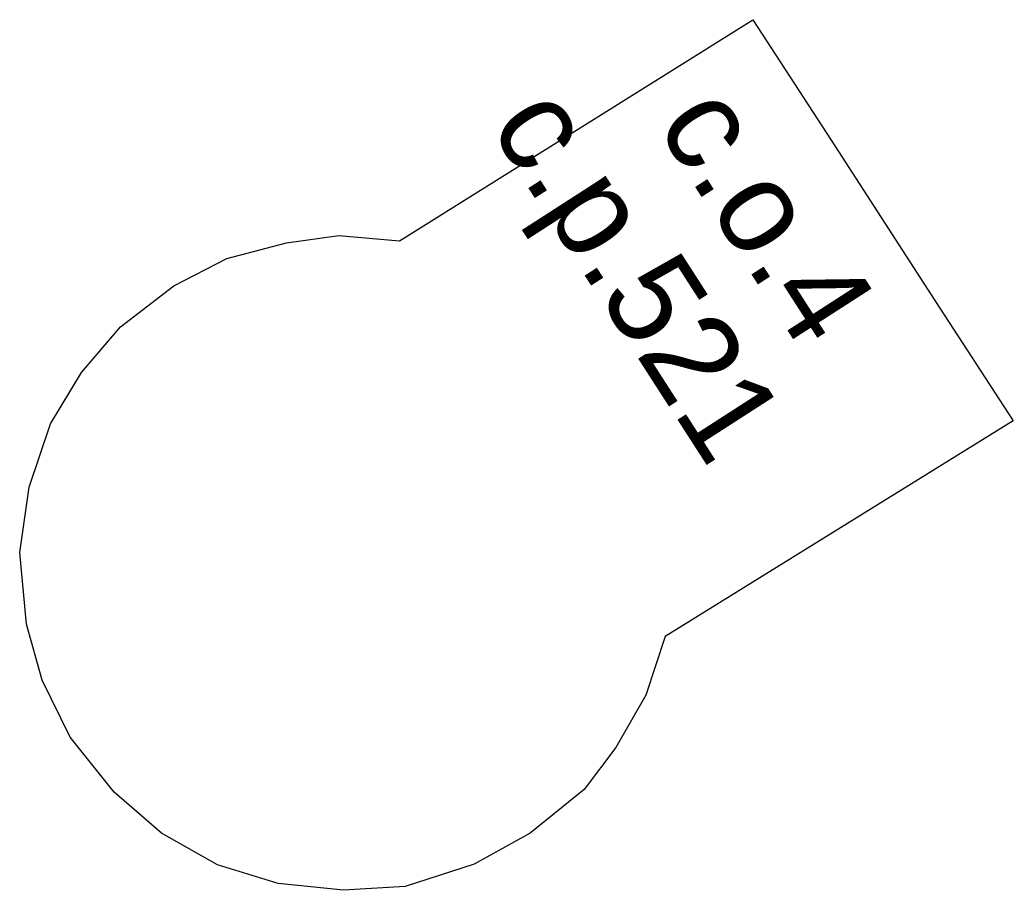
# Model space of a CAD drawing. Extents: x -600391 to -599491, y -1160176 to -1159402.
# Drawn here: x -599830.47 to -599819.82, y -1159535.65 to -1159526.32 of the extents above; entities that cross this region are included whole.
import ezdxf

# ---------------------------------------------------------------- set-up
doc = ezdxf.new("R2010")
doc.units = 0
for name, color, linetype in [('Level 10', 7, 'Continuous'), ('Level 12', 7, 'Continuous'), ('Level 61', 7, 'Continuous'), ('Level 62', 7, 'Continuous')]:
    doc.layers.add(name, color=color, linetype=linetype)

msp = doc.modelspace()

# ---------------------------------------------------------------- linework, layer by layer
at = {"layer": 'Level 61'}
for points in [[(-599826.4, -1159528.69), (-599822.61, -1159526.32)], [(-599822.61, -1159526.32), (-599821.77, -1159527.61)], [(-599821.77, -1159527.61), (-599820.66, -1159529.33)], [(-599827.61, -1159528.71), (-599827.05, -1159528.63)], [(-599827.05, -1159528.63), (-599826.4, -1159528.69)], [(-599828.25, -1159528.88), (-599827.61, -1159528.71)], [(-599828.82, -1159529.17), (-599828.25, -1159528.88)], [(-599829.39, -1159529.61), (-599828.82, -1159529.17)], [(-599820.66, -1159529.33), (-599819.82, -1159530.62)], [(-599829.81, -1159530.1), (-599829.39, -1159529.61)], [(-599830.14, -1159530.65), (-599829.81, -1159530.1)], [(-599830.37, -1159531.33), (-599830.14, -1159530.65)], [(-599819.82, -1159530.62), (-599823.55, -1159532.93)], [(-599830.47, -1159532.03), (-599830.37, -1159531.33)], [(-599830.4, -1159532.8), (-599830.47, -1159532.03)], [(-599830.23, -1159533.4), (-599830.4, -1159532.8)], [(-599823.55, -1159532.93), (-599823.76, -1159533.56)], [(-599829.93, -1159534.01), (-599830.23, -1159533.4)], [(-599823.76, -1159533.56), (-599824.08, -1159534.12)], [(-599829.46, -1159534.6), (-599829.93, -1159534.01)], [(-599824.08, -1159534.12), (-599824.42, -1159534.57)], [(-599828.95, -1159535.04), (-599829.46, -1159534.6)], [(-599824.42, -1159534.57), (-599825, -1159535.04)], [(-599828.35, -1159535.38), (-599828.95, -1159535.04)], [(-599825, -1159535.04), (-599825.6, -1159535.37)], [(-599827.7, -1159535.58), (-599828.35, -1159535.38)], [(-599825.6, -1159535.37), (-599826.34, -1159535.61)], [(-599827, -1159535.65), (-599827.7, -1159535.58)], [(-599826.34, -1159535.61), (-599827, -1159535.65)]]:
    msp.add_lwpolyline(points, dxfattribs=at)
at = {"layer": 'Level 62'}
msp.add_lwpolyline([(-599821.77, -1159527.61), (-599820.66, -1159529.33), (-599819.82, -1159530.62), (-599823.55, -1159532.93), (-599823.76, -1159533.56), (-599824.08, -1159534.12), (-599824.42, -1159534.57), (-599825, -1159535.04), (-599825.6, -1159535.37), (-599826.34, -1159535.61), (-599827, -1159535.65), (-599827.7, -1159535.58), (-599828.35, -1159535.38), (-599828.95, -1159535.04), (-599829.46, -1159534.6), (-599829.93, -1159534.01), (-599830.23, -1159533.4), (-599830.4, -1159532.8), (-599830.47, -1159532.03), (-599830.37, -1159531.33), (-599830.14, -1159530.65), (-599829.81, -1159530.1), (-599829.39, -1159529.61), (-599828.82, -1159529.17), (-599828.25, -1159528.88), (-599827.61, -1159528.71), (-599827.05, -1159528.63), (-599826.4, -1159528.69), (-599822.61, -1159526.32), (-599821.77, -1159527.61)], dxfattribs=at)

# ---------------------------------------------------------------- texts
at = {"layer": 'Level 10'}
msp.add_text('c.o.4', height=1, rotation=302.781, dxfattribs=at).set_placement((-599823.658, -1159527.447))
at = {"layer": 'Level 12'}
msp.add_text('c.p.521', height=1, rotation=302.781, dxfattribs=at).set_placement((-599825.446, -1159527.459))

doc.saveas('drawing.dxf')
